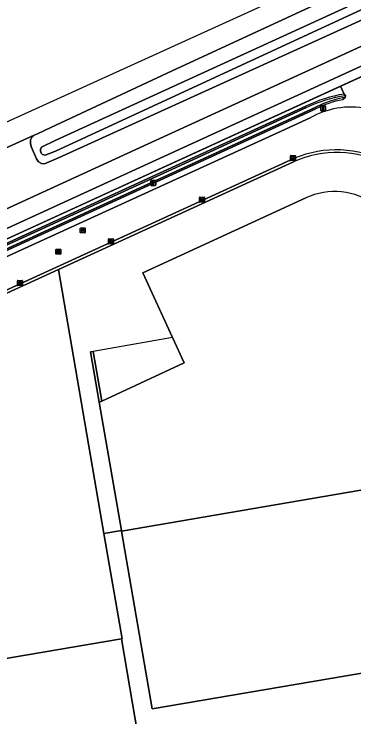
# Model space of a CAD drawing. Extents: x 154324 to 155744, y 382937 to 384188.
# Drawn here: x 154904.5 to 154972.4, y 383769.7 to 383910.2 of the extents above; entities that cross this region are included whole.
import ezdxf

# ---------------------------------------------------------------- set-up
doc = ezdxf.new("R2010")
doc.units = 0
for name, color, linetype in [('IMGEO_Erf', 7, 'Continuous'), ('IMGEO_Grasland_agrarisch', 7, 'Continuous'), ('IMGEO_Grasland_overig', 7, 'Continuous'), ('IMGEO_Groenvoorziening', 7, 'Continuous'), ('IMGEO_Hek', 7, 'Continuous'), ('IMGEO_Kolk', 7, 'Continuous'), ('IMGEO_Lichtmast', 7, 'Continuous'), ('IMGEO_Muur', 7, 'Continuous'), ('IMGEO_Oever', 7, 'Continuous'), ('IMGEO_Pand', 7, 'Continuous'), ('IMGEO_Pand_overbouw', 7, 'Continuous'), ('IMGEO_Rijbaan_lokaal_gesloten', 7, 'Continuous'), ('IMGEO_Rijbaan_lokaal_open', 7, 'Continuous'), ('IMGEO_Rioolput', 7, 'Continuous'), ('IMGEO_Voetpad_open', 7, 'Continuous'), ('IMGEO_Waterloop', 7, 'Continuous')]:
    doc.layers.add(name, color=color, linetype=linetype)

msp = doc.modelspace()

# ---------------------------------------------------------------- linework, layer by layer
at = {"layer": 'IMGEO_Erf'}
msp.add_lwpolyline([(155006.35, 383766.23), (155002.09, 383791.61), (154997.46, 383819.18), (154990.05, 383817.92), (154990.08, 383817.77), (154994.7, 383790.75), (154996.01, 383782.59), (154996.08, 383782.16), (154980.19, 383779.45), (154932.1, 383771.26), (154925.99, 383806.82), (154925.97, 383806.92), (154922.48, 383806.32), (154926.1, 383785.26), (154925.99, 383785.24), (154933.72, 383739.79)], dxfattribs=at)
at = {"layer": 'IMGEO_Grasland_agrarisch'}
for points in [[(154922.48, 383806.32), (154913.4, 383859.08), (154868.05, 383838.28)], [(154859.63, 383822.86), (154861.32, 383812.98), (154867.75, 383775.23), (154875.11, 383776.48), (154875.1, 383776.59), (154925.99, 383785.24), (154926.1, 383785.26), (154922.48, 383806.32)]]:
    msp.add_lwpolyline(points, dxfattribs=at)
at = {"layer": 'IMGEO_Grasland_overig'}
for points in [[(155038.85, 383924.81), (155080.94, 383943.91), (155079.74, 383946.19), (155000.75, 383909.97), (155000.17, 383909.7), (154998.53, 383908.96), (154997.48, 383908.47), (154996.51, 383908.03), (154969.71, 383895.74), (154970.44, 383894.17), (154970.72, 383893.85), (154970.73, 383893.83), (154970.67, 383893.5), (154970.15, 383893.06)], [(154970.44, 383894.17), (154969.71, 383895.74), (154892.94, 383860.56), (154852.28, 383841.89), (154776.62, 383807.22)], [(154964.77, 383891.2), (154878.03, 383851.43), (154825.97, 383827.53), (154791.96, 383812.01), (154670.85, 383756.67), (154598.17, 383723.32), (154598.48, 383722.68), (154598.72, 383722.12), (154611.28, 383727.88), (154618.36, 383731.12), (154656.74, 383748.79)], [(154703.9, 383772.98), (154730.12, 383784.97), (154791.39, 383813.11), (154825.58, 383828.59), (154878.28, 383852.9), (154886.4, 383856.72), (154935.18, 383879.07), (154962.8, 383891.77)], [(154656.74, 383748.79), (154672.2, 383755.9), (154678.98, 383758.96), (154760.43, 383796.2), (154883.83, 383852.87), (154898.84, 383859.75), (154957, 383886.39), (154963.67, 383889.45)]]:
    msp.add_lwpolyline(points, dxfattribs=at)
for centre, radius, start, end in [((154975.05, 383866.13), 28.42, 99.3373, 115.5473), ((154974.2, 383872.61), 20.84, 101.1997, 116.9164), ((154971.99, 383874.32), 17.27, 99.8716, 118.7923), ((154971.98, 383874.33), 17.26, 79.7365, 99.8451)]:
    msp.add_arc(centre, radius, start, end, dxfattribs=at)
at = {"layer": 'IMGEO_Groenvoorziening'}
for points in [[(155565.78, 384171.09), (155345.52, 384070.1), (155302.82, 384050.58), (155259.76, 384030.85), (155227.42, 384015.97), (155215.15, 384010.33), (155198.93, 384002.9), (155192.61, 384000), (155164.66, 383987.19), (155121.84, 383967.65), (155000, 383911.74), (154979.38, 383902.28), (154932.83, 383880.99), (154892.01, 383862.23), (154851.38, 383843.67), (154815.85, 383827.36)], [(154814.36, 383830.63), (154839.69, 383842.28), (154840.84, 383845.49), (154854.17, 383851.56), (154857.35, 383850.36), (154890.49, 383865.5), (154931.28, 383884.26), (154977.68, 383905.51), (154995.08, 383913.44), (155000, 383915.7), (155112.02, 383967.1), (155113.34, 383970.22), (155127.23, 383976.6), (155130.24, 383975.48), (155171.75, 383994.44), (155183.88, 384000), (155301.2, 384053.8), (155344.01, 384073.39), (155384.95, 384092.26), (155386.64, 384095.68), (155399.61, 384101.59)], [(154776.62, 383807.22), (154852.28, 383841.89), (154892.94, 383860.56), (154969.71, 383895.74), (154996.51, 383908.03), (154997.48, 383908.47), (154998.53, 383908.96), (155000.17, 383909.7), (155000.75, 383909.97), (155079.74, 383946.19), (155178.43, 383991.44), (155254.5, 384026.37), (155303.67, 384048.87), (155397.14, 384091.79)], [(155343.79, 384089.25), (154623.72, 383761.42)], [(154819.22, 383843.56), (154836.95, 383853.16), (154839.45, 383854.3), (154840.12, 383854.53), (154846.31, 383857.17), (154846.74, 383857.53), (154848.82, 383858.52), (154897.62, 383880.89), (154899.11, 383881.71), (154899.86, 383882.04), (154908.53, 383885.94), (154909.2, 383886.21), (154911.86, 383887.52), (154936.12, 383898.79), (154989.8, 383923.73), (154991.93, 383924.66), (154992.58, 383924.87), (154996.82, 383926.95), (155115.25, 383980.93)], [(154993.21, 383917.81), (154913.41, 383881.42), (154910.64, 383880.26), (154910.02, 383880.3), (154909.45, 383880.61), (154909.05, 383881.24), (154907.93, 383883.69), (154907.82, 383884.31), (154907.83, 383885.03), (154908.02, 383885.4), (154908.53, 383885.94), (154899.86, 383882.04)]]:
    msp.add_lwpolyline(points, dxfattribs=at)
at = {"layer": 'IMGEO_Hek'}
msp.add_lwpolyline([(154459.58, 383665.09), (154472.6, 383667.88), (154579.46, 383716.81), (154700.77, 383772.49), (154776.62, 383807.22), (154800.33, 383818.09), (154852.28, 383841.89), (154892.94, 383860.56), (154996.51, 383908.03)], dxfattribs=at)
at = {"layer": 'IMGEO_Kolk'}
for p, q in [((154959.71, 383880.96), (154959.71, 383881.82)), ((154959.78, 383881.89), (154960.63, 383881.89)), ((154960.63, 383880.89), (154959.78, 383880.89)), ((154959.96, 383881.38), (154959.96, 383881.4)), ((154960.4, 383881.35), (154960, 383881.35)), ((154960.01, 383881.43), (154960.4, 383881.43)), ((154960.19, 383881.67), (154960.22, 383881.67)), ((154960.22, 383881.11), (154960.19, 383881.11)), ((154960.45, 383881.4), (154960.45, 383881.38)), ((154960.71, 383881.82), (154960.71, 383880.96)), ((154941.57, 383872.64), (154941.57, 383873.49)), ((154941.64, 383873.57), (154942.49, 383873.57)), ((154942.49, 383872.57), (154941.64, 383872.57)), ((154941.82, 383873.06), (154941.82, 383873.07)), ((154942.26, 383873.02), (154941.86, 383873.02)), ((154941.87, 383873.11), (154942.27, 383873.11)), ((154942.05, 383873.35), (154942.08, 383873.35)), ((154942.08, 383872.79), (154942.05, 383872.79)), ((154942.31, 383873.07), (154942.31, 383873.06)), ((154942.57, 383873.49), (154942.57, 383872.64)), ((154923.47, 383865.23), (154924.33, 383865.23)), ((154923.4, 383864.31), (154923.4, 383865.16)), ((154924.33, 383864.23), (154923.47, 383864.23)), ((154923.66, 383864.73), (154923.66, 383864.74)), ((154923.7, 383864.78), (154924.1, 383864.78)), ((154924.1, 383864.69), (154923.7, 383864.69)), ((154923.91, 383864.45), (154923.88, 383864.45)), ((154923.89, 383865.01), (154923.91, 383865.01)), ((154924.14, 383864.74), (154924.14, 383864.73)), ((154924.4, 383865.16), (154924.4, 383864.31)), ((154905.23, 383855.97), (154905.23, 383856.82)), ((154905.3, 383856.89), (154906.15, 383856.89)), ((154906.23, 383856.82), (154906.23, 383855.97)), ((154906.15, 383855.89), (154905.3, 383855.89)), ((154905.48, 383856.39), (154905.48, 383856.4)), ((154905.92, 383856.35), (154905.52, 383856.35)), ((154905.53, 383856.44), (154905.92, 383856.44)), ((154905.71, 383856.67), (154905.74, 383856.67)), ((154905.74, 383856.11), (154905.71, 383856.11)), ((154905.97, 383856.4), (154905.97, 383856.39))]:
    msp.add_line(p, q, dxfattribs=at)
for points in [[(154959.71, 383880.96), (154959.71, 383881.82)], [(154959.78, 383881.89), (154960.63, 383881.89)], [(154960.63, 383880.89), (154959.78, 383880.89)], [(154960.71, 383881.82), (154960.71, 383880.96)], [(154941.57, 383872.64), (154941.57, 383873.49)], [(154941.64, 383873.57), (154942.49, 383873.57)], [(154942.49, 383872.57), (154941.64, 383872.57)], [(154942.57, 383873.49), (154942.57, 383872.64)], [(154923.47, 383865.23), (154924.33, 383865.23)], [(154923.4, 383864.31), (154923.4, 383865.16)], [(154924.33, 383864.23), (154923.47, 383864.23)], [(154924.4, 383865.16), (154924.4, 383864.31)], [(154905.23, 383855.97), (154905.23, 383856.82)], [(154905.3, 383856.89), (154906.15, 383856.89)], [(154906.23, 383856.82), (154906.23, 383855.97)], [(154906.15, 383855.89), (154905.3, 383855.89)]]:
    msp.add_lwpolyline(points, dxfattribs=at)
for centre, radius, start, end in [((154959.78, 383881.81), 0.0765, 91.552, 178.448), ((154959.78, 383881.81), 0.0765, 91.552, 178.448), ((154959.78, 383880.97), 0.0765, 181.552, 268.448), ((154959.78, 383880.97), 0.0765, 181.552, 268.448), ((154960, 383881.39), 0.0403, 85.8775, 175.7526), ((154960, 383881.38), 0.0366, 178.938, 274.7102), ((154960.41, 383881.39), 0.0386, 1.7309, 96.639), ((154960.41, 383881.39), 0.043, 264.8664, 352.4533), ((154960.63, 383881.81), 0.0765, 1.552, 88.448), ((154960.63, 383881.81), 0.0765, 1.552, 88.448), ((154960.63, 383880.97), 0.0765, 271.552, 358.448), ((154960.63, 383880.97), 0.0765, 271.552, 358.448), ((154941.64, 383873.49), 0.0765, 91.552, 178.448), ((154941.64, 383873.49), 0.0765, 91.552, 178.448), ((154941.64, 383872.64), 0.0765, 181.552, 268.448), ((154941.64, 383872.64), 0.0765, 181.552, 268.448), ((154941.87, 383873.07), 0.0403, 85.8775, 175.7526), ((154941.86, 383873.06), 0.0366, 178.938, 274.7102), ((154942.27, 383873.07), 0.043, 264.8664, 352.4533), ((154942.27, 383873.07), 0.0386, 1.7309, 96.639), ((154942.49, 383873.49), 0.0765, 1.552, 88.448), ((154942.49, 383873.49), 0.0765, 1.552, 88.448), ((154942.49, 383872.64), 0.0765, 271.552, 358.448), ((154942.49, 383872.64), 0.0765, 271.552, 358.448), ((154923.48, 383865.16), 0.0765, 91.552, 178.448), ((154923.48, 383865.16), 0.0765, 91.552, 178.448), ((154924.32, 383865.16), 0.0765, 1.552, 88.448), ((154924.32, 383865.16), 0.0765, 1.552, 88.448), ((154923.48, 383864.31), 0.0765, 181.552, 268.448), ((154923.48, 383864.31), 0.0765, 181.552, 268.448), ((154923.7, 383864.74), 0.0403, 85.8775, 175.7526), ((154923.69, 383864.73), 0.0366, 178.938, 274.7102), ((154924.1, 383864.74), 0.0386, 1.7309, 96.639), ((154924.1, 383864.73), 0.043, 264.8664, 352.4533), ((154924.32, 383864.31), 0.0765, 271.552, 358.448), ((154924.32, 383864.31), 0.0765, 271.552, 358.448), ((154905.3, 383856.82), 0.0765, 91.552, 178.448), ((154905.3, 383856.82), 0.0765, 91.552, 178.448), ((154906.15, 383856.82), 0.0765, 1.552, 88.448), ((154906.15, 383856.82), 0.0765, 1.552, 88.448), ((154905.3, 383855.97), 0.0765, 181.552, 268.448), ((154905.3, 383855.97), 0.0765, 181.552, 268.448), ((154905.52, 383856.4), 0.0403, 85.8775, 175.7526), ((154905.52, 383856.39), 0.0366, 178.938, 274.7102), ((154905.93, 383856.4), 0.0386, 1.7309, 96.639), ((154905.93, 383856.39), 0.043, 264.8664, 352.4533), ((154906.15, 383855.97), 0.0765, 271.552, 358.448), ((154906.15, 383855.97), 0.0765, 271.552, 358.448)]:
    msp.add_arc(centre, radius, start, end, dxfattribs=at)
for centre, major_axis, ratio, start_param, end_param in [((154960.19, 383881.39), (-0.387, 0.002), 0.722429, 4.712389, 7.853982), ((154960.22, 383881.39), (-0.39, 0.002), 0.717154, 1.570796, 4.712389), ((154942.05, 383873.07), (-0.387, 0.002), 0.722429, 4.712389, 7.853982), ((154942.08, 383873.07), (-0.39, 0.002), 0.717154, 1.570796, 4.712389), ((154923.89, 383864.73), (-0.387, 0.002), 0.722429, 4.712389, 7.853982), ((154923.91, 383864.73), (-0.39, 0.002), 0.717154, 1.570796, 4.712389), ((154905.71, 383856.39), (-0.387, 0.002), 0.722429, 4.712389, 7.853982), ((154905.74, 383856.39), (-0.39, 0.002), 0.717154, 1.570796, 4.712389)]:
    msp.add_ellipse(centre, major_axis=major_axis, ratio=ratio, start_param=start_param, end_param=end_param, dxfattribs=at)
at = {"layer": 'IMGEO_Lichtmast'}
for p, q in [((154965.75, 383890.92), (154965.75, 383891.72)), ((154965.75, 383891.72), (154965.75, 383890.92)), ((154965.85, 383891.82), (154966.64, 383891.82)), ((154966.64, 383891.82), (154965.85, 383891.82)), ((154966.64, 383890.82), (154965.85, 383890.82)), ((154965.85, 383890.82), (154966.64, 383890.82)), ((154966.74, 383891.72), (154966.74, 383890.92)), ((154966.74, 383890.92), (154966.74, 383891.72)), ((154931.83, 383876.02), (154931.83, 383876.82)), ((154931.83, 383876.82), (154931.83, 383876.02)), ((154931.93, 383876.92), (154932.72, 383876.92)), ((154932.72, 383876.92), (154931.93, 383876.92)), ((154932.82, 383876.82), (154932.82, 383876.02)), ((154932.82, 383876.02), (154932.82, 383876.82)), ((154932.72, 383875.92), (154931.93, 383875.92)), ((154931.93, 383875.92), (154932.72, 383875.92))]:
    msp.add_line(p, q, dxfattribs=at)
for points in [[(154966.17, 383891.7), (154966.32, 383891.7), (154966.32, 383890.95), (154966.17, 383890.95), (154966.17, 383891.7)], [(154932.25, 383876.79), (154932.4, 383876.79), (154932.4, 383876.04), (154932.25, 383876.04), (154932.25, 383876.79)]]:
    msp.add_lwpolyline(points, dxfattribs=at)
for centre, start, end in [((154965.85, 383891.72), 90, 180), ((154965.85, 383891.72), 90, 180), ((154965.85, 383890.92), 180, 270), ((154965.85, 383890.92), 180, 270), ((154966.64, 383891.72), 0, 90), ((154966.64, 383891.72), 360, 90), ((154966.64, 383890.92), 270, 0), ((154966.64, 383890.92), 270, 0), ((154931.93, 383876.82), 90, 180), ((154931.93, 383876.82), 90, 180), ((154932.72, 383876.82), 0, 90), ((154932.72, 383876.82), 360, 90), ((154931.93, 383876.02), 180, 270), ((154931.93, 383876.02), 180, 270), ((154932.72, 383876.02), 270, 0), ((154932.72, 383876.02), 270, 0)]:
    msp.add_arc(centre, 0.1, start, end, dxfattribs=at)
at = {"layer": 'IMGEO_Muur'}
msp.add_lwpolyline([(154920.33, 383842.74), (154919.83, 383842.66), (154921.56, 383832.57), (154922.04, 383832.79)], close=True, dxfattribs=at)
at = {"layer": 'IMGEO_Oever'}
for points in [[(154989.8, 383923.73), (154936.12, 383898.79), (154911.86, 383887.52), (154909.2, 383886.21), (154908.53, 383885.94), (154908.02, 383885.4), (154907.83, 383885.03), (154907.82, 383884.31), (154907.93, 383883.69), (154909.05, 383881.24), (154909.45, 383880.61), (154910.02, 383880.3), (154910.64, 383880.26), (154913.41, 383881.42), (154993.21, 383917.81)], [(154970.15, 383893.06), (154970.67, 383893.5)], [(154970.72, 383893.85), (154970.44, 383894.17)], [(154966.18, 383892.22), (154964.62, 383891.5), (154877.89, 383851.74), (154825.83, 383827.84), (154791.82, 383812.32), (154670.71, 383756.97), (154477.72, 383668.43), (154474.72, 383667.08), (154473, 383666.38), (154472.89, 383666.9), (154475.83, 383668.12), (154483.14, 383671.26), (154516.01, 383686.46)], [(154516.01, 383686.46), (154550.01, 383702.06), (154578.25, 383715.01), (154602.58, 383726.16), (154630.6, 383738.99), (154658.23, 383751.82), (154678.49, 383761.03), (154704.04, 383772.67), (154730.27, 383784.66), (154791.53, 383812.8), (154825.73, 383828.28), (154878.42, 383852.59), (154886.54, 383856.41), (154935.32, 383878.76), (154962.94, 383891.47)], [(154962.8, 383891.77), (154935.18, 383879.07), (154886.4, 383856.72), (154878.28, 383852.9), (154825.58, 383828.59), (154791.39, 383813.11)], [(154791.96, 383812.01), (154825.97, 383827.53), (154878.03, 383851.43), (154964.77, 383891.2)]]:
    msp.add_lwpolyline(points, dxfattribs=at)
msp.add_lwpolyline([(154912.76, 383884.91), (154991.25, 383920.93), (154993.8, 383921.97), (154994.12, 383921.84), (154994.35, 383921.61), (154994.49, 383921.23), (154994.46, 383920.91), (154994.35, 383920.67), (154994.14, 383920.46), (154912.8, 383882.78), (154910.75, 383881.94), (154910.24, 383882.1), (154909.96, 383882.37), (154909.81, 383882.73), (154909.8, 383883.11), (154910.01, 383883.55)], close=True, dxfattribs=at)
for centre, radius, start, end in [((154975.05, 383866.13), 28.42, 99.3373, 115.5473), ((154974.44, 383867.8), 26.31, 98.1172, 115.9165), ((154974.29, 383872.36), 21.45, 99.6975, 112.1966), ((154974.2, 383872.61), 20.84, 101.1997, 116.9164)]:
    msp.add_arc(centre, radius, start, end, dxfattribs=at)
at = {"layer": 'IMGEO_Pand'}
msp.add_lwpolyline([(154962.79, 383873.4), (154930.22, 383858.42), (154936.2, 383845.48), (154938.53, 383840.43), (154922.04, 383832.79), (154921.56, 383832.57), (154925.97, 383806.92), (154925.99, 383806.82), (154990.08, 383817.77), (154990.05, 383817.92), (154983.07, 383859.06)], dxfattribs=at)
for points in [[(154994.7, 383790.75), (154990.08, 383817.77), (154925.99, 383806.82), (154932.1, 383771.26), (154980.19, 383779.45), (154980.12, 383779.88), (154978.75, 383788.05)], [(154925.99, 383785.24), (154875.1, 383776.59), (154875.11, 383776.48), (154882.87, 383731.11), (154904.98, 383734.88), (154933.72, 383739.79)]]:
    msp.add_lwpolyline(points, close=True, dxfattribs=at)
msp.add_arc((154968.56, 383860.88), 13.8, 53.8457, 114.7535, dxfattribs=at)
at = {"layer": 'IMGEO_Pand_overbouw'}
msp.add_lwpolyline([(154920.33, 383842.74), (154919.83, 383842.66), (154921.56, 383832.57), (154922.04, 383832.79), (154938.53, 383840.43), (154936.2, 383845.48)], close=True, dxfattribs=at)
at = {"layer": 'IMGEO_Rijbaan_lokaal_gesloten'}
for points in [[(154815.85, 383827.36), (154851.38, 383843.67), (154892.01, 383862.23), (154932.83, 383880.99), (154979.38, 383902.28), (155000, 383911.74), (155121.84, 383967.65), (155164.66, 383987.19), (155192.61, 384000), (155198.93, 384002.9), (155215.15, 384010.33), (155227.42, 384015.97), (155259.76, 384030.85), (155302.82, 384050.58), (155345.52, 384070.1), (155565.78, 384171.09)], [(155399.61, 384101.59), (155386.64, 384095.68), (155384.95, 384092.26), (155344.01, 384073.39), (155301.2, 384053.8), (155183.88, 384000), (155171.75, 383994.44), (155130.24, 383975.48), (155127.23, 383976.6), (155113.34, 383970.22), (155112.02, 383967.1), (155000, 383915.7), (154995.08, 383913.44), (154977.68, 383905.51), (154931.28, 383884.26), (154890.49, 383865.5), (154857.35, 383850.36), (154854.17, 383851.56), (154840.84, 383845.49), (154839.69, 383842.28), (154814.36, 383830.63)], [(154963.67, 383889.45), (154957, 383886.39), (154898.84, 383859.75), (154883.83, 383852.87), (154760.43, 383796.2), (154678.98, 383758.96), (154672.2, 383755.9), (154656.74, 383748.79), (154659.29, 383743.29)], [(154738.67, 383779.71), (154761.82, 383790.23), (154792.71, 383804.39), (154835.12, 383823.85), (154867.22, 383838.57), (154868.71, 383839.26), (154873.28, 383841.36), (154960.55, 383881.36)]]:
    msp.add_lwpolyline(points, dxfattribs=at)
for centre, radius, start, end in [((154971.99, 383874.32), 17.27, 99.8716, 118.7923), ((154971.98, 383874.33), 17.26, 79.7365, 99.8451), ((154968.89, 383861.16), 21.86, 13.1533, 112.4351)]:
    msp.add_arc(centre, radius, start, end, dxfattribs=at)
at = {"layer": 'IMGEO_Rijbaan_lokaal_open'}
for points in [[(154960.55, 383881.36), (154873.28, 383841.36), (154868.71, 383839.26), (154867.22, 383838.57)], [(154868.05, 383838.28), (154913.4, 383859.08), (154960.34, 383880.61)]]:
    msp.add_lwpolyline(points, dxfattribs=at)
for centre, radius, start, end in [((154969.06, 383861.49), 21.01, 10.9724, 114.4988), ((154968.89, 383861.16), 21.86, 13.1533, 112.4351)]:
    msp.add_arc(centre, radius, start, end, dxfattribs=at)
at = {"layer": 'IMGEO_Rioolput'}
for p, q in [((154917.76, 383866.48), (154917.76, 383867.34)), ((154917.83, 383867.41), (154918.69, 383867.41)), ((154918.02, 383866.9), (154918.02, 383866.92)), ((154918.06, 383866.95), (154918.46, 383866.95)), ((154918.46, 383866.87), (154918.06, 383866.87)), ((154918.27, 383866.63), (154918.24, 383866.63)), ((154918.25, 383867.19), (154918.27, 383867.19)), ((154918.5, 383866.92), (154918.5, 383866.9)), ((154918.76, 383867.34), (154918.76, 383866.48)), ((154918.69, 383866.41), (154917.83, 383866.41)), ((154912.89, 383862.22), (154912.89, 383863.07)), ((154912.97, 383863.15), (154913.82, 383863.15)), ((154913.15, 383862.64), (154913.15, 383862.65)), ((154913.19, 383862.69), (154913.59, 383862.69)), ((154913.59, 383862.6), (154913.19, 383862.6)), ((154913.38, 383862.93), (154913.41, 383862.93)), ((154913.4, 383862.37), (154913.38, 383862.37)), ((154913.64, 383862.65), (154913.64, 383862.64)), ((154913.89, 383863.07), (154913.89, 383862.22)), ((154913.82, 383862.15), (154912.97, 383862.15))]:
    msp.add_line(p, q, dxfattribs=at)
for points in [[(154917.76, 383866.48), (154917.76, 383867.34)], [(154917.83, 383867.41), (154918.69, 383867.41)], [(154918.76, 383867.34), (154918.76, 383866.48)], [(154918.69, 383866.41), (154917.83, 383866.41)], [(154912.89, 383862.22), (154912.89, 383863.07)], [(154912.97, 383863.15), (154913.82, 383863.15)], [(154913.89, 383863.07), (154913.89, 383862.22)], [(154913.82, 383862.15), (154912.97, 383862.15)]]:
    msp.add_lwpolyline(points, dxfattribs=at)
for centre, radius, start, end in [((154917.84, 383867.33), 0.0765, 91.552, 178.448), ((154917.84, 383867.33), 0.0765, 91.552, 178.448), ((154918.06, 383866.91), 0.0403, 85.8775, 175.7526), ((154918.05, 383866.9), 0.0366, 178.938, 274.7102), ((154918.46, 383866.91), 0.0386, 1.7309, 96.639), ((154918.46, 383866.91), 0.043, 264.8664, 352.4533), ((154918.68, 383867.33), 0.0765, 1.552, 88.448), ((154918.68, 383867.33), 0.0765, 1.552, 88.448), ((154917.84, 383866.49), 0.0765, 181.552, 268.448), ((154917.84, 383866.49), 0.0765, 181.552, 268.448), ((154918.68, 383866.49), 0.0765, 271.552, 358.448), ((154918.68, 383866.49), 0.0765, 271.552, 358.448), ((154912.97, 383863.07), 0.0765, 91.552, 178.448), ((154912.97, 383863.07), 0.0765, 91.552, 178.448), ((154913.19, 383862.65), 0.0403, 85.8775, 175.7526), ((154913.19, 383862.64), 0.0366, 178.938, 274.7102), ((154913.6, 383862.65), 0.0386, 1.7309, 96.639), ((154913.59, 383862.65), 0.043, 264.8664, 352.4533), ((154913.82, 383863.07), 0.0765, 1.552, 88.448), ((154913.82, 383863.07), 0.0765, 1.552, 88.448), ((154912.97, 383862.22), 0.0765, 181.552, 268.448), ((154912.97, 383862.22), 0.0765, 181.552, 268.448), ((154913.82, 383862.22), 0.0765, 271.552, 358.448), ((154913.82, 383862.22), 0.0765, 271.552, 358.448)]:
    msp.add_arc(centre, radius, start, end, dxfattribs=at)
for centre, major_axis, ratio, start_param, end_param in [((154918.25, 383866.91), (-0.387, 0.002), 0.722429, 4.712389, 7.853982), ((154918.27, 383866.91), (-0.39, 0.002), 0.717154, 1.570796, 4.712389), ((154913.38, 383862.65), (-0.387, 0.002), 0.722429, 4.712389, 7.853982), ((154913.4, 383862.65), (-0.39, 0.002), 0.717154, 1.570796, 4.712389)]:
    msp.add_ellipse(centre, major_axis=major_axis, ratio=ratio, start_param=start_param, end_param=end_param, dxfattribs=at)
at = {"layer": 'IMGEO_Voetpad_open'}
for points in [[(154960.34, 383880.61), (154913.4, 383859.08), (154922.48, 383806.32), (154925.97, 383806.92), (154921.56, 383832.57)], [(154921.56, 383832.57), (154919.83, 383842.66), (154920.33, 383842.74), (154922.04, 383832.79), (154938.53, 383840.43), (154936.2, 383845.48), (154930.22, 383858.42), (154962.79, 383873.4)]]:
    msp.add_lwpolyline(points, dxfattribs=at)
for centre, radius, start, end in [((154969.06, 383861.49), 21.01, 10.9724, 114.4988), ((154968.56, 383860.88), 13.8, 53.8457, 114.7535)]:
    msp.add_arc(centre, radius, start, end, dxfattribs=at)
at = {"layer": 'IMGEO_Waterloop'}
msp.add_lwpolyline([(154912.76, 383884.91), (154910.01, 383883.55), (154909.8, 383883.11), (154909.81, 383882.73), (154909.96, 383882.37), (154910.24, 383882.1), (154910.75, 383881.94), (154912.8, 383882.78), (154994.14, 383920.46), (154994.35, 383920.67), (154994.46, 383920.91), (154994.49, 383921.23), (154994.35, 383921.61), (154994.12, 383921.84), (154993.8, 383921.97), (154991.25, 383920.93)], close=True, dxfattribs=at)
for points in [[(154970.67, 383893.5), (154970.73, 383893.83), (154970.72, 383893.85)], [(154791.82, 383812.32), (154825.83, 383827.84), (154877.89, 383851.74), (154964.62, 383891.5), (154966.18, 383892.22)], [(154962.94, 383891.47), (154935.32, 383878.76), (154886.54, 383856.41), (154878.42, 383852.59), (154825.73, 383828.28), (154791.53, 383812.8)]]:
    msp.add_lwpolyline(points, dxfattribs=at)
for centre, radius, start, end in [((154974.44, 383867.8), 26.31, 98.1172, 115.9165), ((154974.29, 383872.36), 21.45, 99.6975, 112.1966)]:
    msp.add_arc(centre, radius, start, end, dxfattribs=at)

doc.saveas('drawing.dxf')
